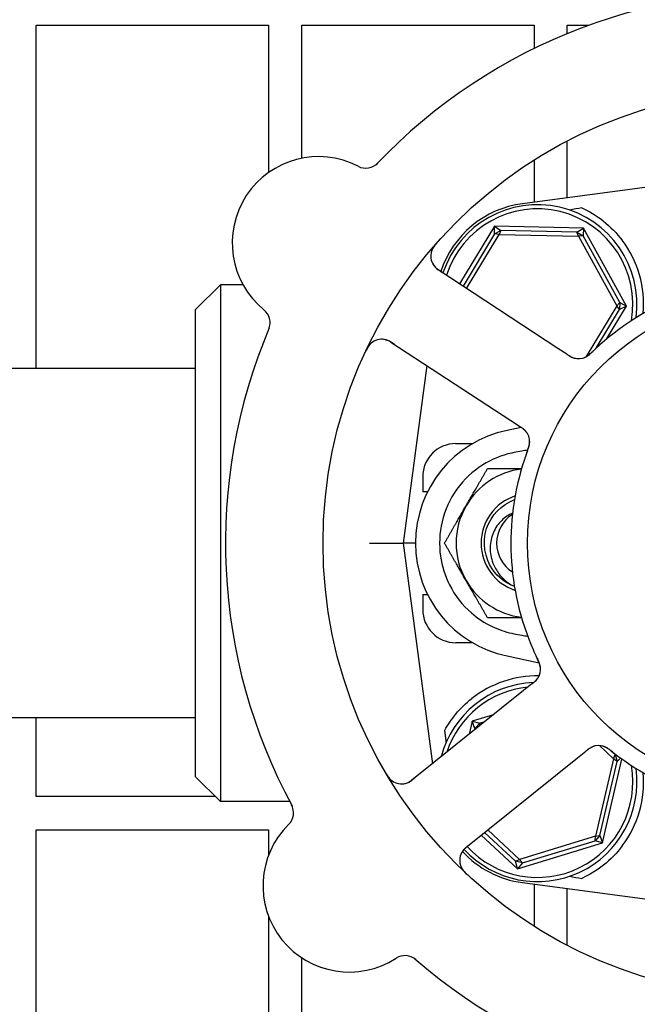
# Model space of a CAD drawing. Header units: inches. Extents: x 24 to 1128, y -58 to 748.
# Tile 652 of 656: x 741.11 to 743.44, y 573.95 to 577.66. Entities that reach past the tile are written whole.
import ezdxf

# ---------------------------------------------------------------- set-up
doc = ezdxf.new("R2010")
doc.units = ezdxf.units.IN
doc.header["$LTSCALE"] = 32
doc.header["$MEASUREMENT"] = 0
doc.layers.add('Visible (ANSI)', color=7, linetype='Continuous', lineweight=30)

msp = doc.modelspace()

# ---------------------------------------------------------------- linework, layer by layer
at = {"layer": 'Visible (ANSI)'}
for p, q in [((741.17313, 576.34728), (741.17313, 577.64103)), ((741.17313, 577.64103), (742.04813, 577.64103)), ((742.04813, 577.64103), (742.04813, 577.08609)), ((742.17313, 577.13974), (742.17313, 577.64103)), ((742.17313, 577.64103), (743.04813, 577.64103)), ((743.04813, 577.64103), (743.04813, 577.55335)), ((743.17313, 577.60952), (743.17313, 577.64103)), ((743.17313, 577.64103), (743.2548, 577.64103)), ((743.17313, 576.99119), (743.17313, 577.20482)), ((743.04813, 577.13298), (743.04813, 576.97455)), ((743.82889, 577.07849), (743.00401, 576.96868)), ((742.8988, 576.88375), (742.76751, 576.66662)), ((742.8988, 576.88375), (742.92313, 576.86762)), ((742.89942, 576.85457), (742.8988, 576.88375)), ((743.23432, 576.87694), (742.8988, 576.88375)), ((742.89942, 576.85457), (742.92313, 576.86762)), ((742.92313, 576.86762), (742.91621, 576.85214)), ((743.20936, 576.86182), (742.92313, 576.86762)), ((743.20936, 576.86182), (743.23432, 576.87694)), ((743.20936, 576.86182), (743.23252, 576.84782)), ((743.21565, 576.84607), (743.20936, 576.86182)), ((743.23432, 576.87694), (743.23252, 576.84782)), ((743.39619, 576.58298), (743.23432, 576.87694)), ((742.89942, 576.85457), (742.78058, 576.65805)), ((742.79366, 576.64947), (742.91621, 576.85214)), ((742.91621, 576.85214), (742.89942, 576.85457)), ((742.91621, 576.85214), (743.21565, 576.84607)), ((743.23252, 576.84782), (743.21565, 576.84607)), ((743.21565, 576.84607), (743.36011, 576.58371)), ((743.37061, 576.59703), (743.23252, 576.84782)), ((743.13814, 576.42355), (742.68715, 576.71932)), ((741.77317, 576.56978), (741.86692, 576.66353)), ((741.86692, 576.66353), (741.86692, 574.71603)), ((741.95162, 576.66353), (741.86692, 576.66353)), ((743.36011, 576.58371), (743.37061, 576.59703)), ((743.37061, 576.59703), (743.37006, 576.56997)), ((743.37061, 576.59703), (743.39619, 576.58298)), ((741.77317, 574.80978), (741.77317, 576.56978)), ((743.36011, 576.58371), (743.24439, 576.39235)), ((743.28184, 576.42407), (743.37006, 576.56997)), ((743.32074, 576.45821), (743.39619, 576.58298)), ((743.37006, 576.56997), (743.36011, 576.58371)), ((743.39619, 576.58298), (743.37006, 576.56997)), ((742.50892, 576.44756), (742.95991, 576.15178)), ((743.17149, 576.40168), (743.13814, 576.42355)), ((741.77317, 576.34728), (740.02317, 576.34728)), ((742.64354, 576.35927), (742.55442, 575.68978)), ((742.95991, 576.15178), (742.99328, 576.1299)), ((742.99932, 576.12591), (742.94612, 576.1147)), ((742.75349, 576.06478), (742.8167, 576.06478)), ((742.62849, 575.93978), (742.62849, 575.88353)), ((742.64704, 575.88353), (742.62849, 575.88353)), ((742.42832, 575.68978), (742.55442, 575.68978)), ((742.60142, 575.68978), (742.55442, 575.68978)), ((742.55442, 575.68978), (742.66507, 574.85859)), ((742.62849, 575.49603), (742.64704, 575.49603)), ((742.62849, 575.49603), (742.62849, 575.43978)), ((742.8167, 575.31478), (742.75349, 575.31478)), ((742.94612, 575.26486), (743.06684, 575.23942)), ((743.03974, 575.15922), (743.00864, 575.13426)), ((743.00864, 575.13426), (742.58798, 574.79674)), ((742.89499, 575.04307), (742.81534, 575.01876)), ((741.77317, 575.03228), (740.02317, 575.03228)), ((741.17313, 574.73478), (741.17313, 575.03228)), ((742.81534, 575.01876), (742.8041, 574.97014)), ((742.81534, 575.01876), (742.84348, 575.01101)), ((742.82501, 574.99123), (742.81534, 575.01876)), ((742.82501, 574.99123), (742.84348, 575.01101)), ((742.84348, 575.01101), (742.84243, 575.0009)), ((742.86213, 575.0167), (742.84348, 575.01101)), ((742.82501, 574.99123), (742.82379, 574.98594)), ((742.83186, 574.99242), (742.82501, 574.99123)), ((743.29389, 574.9269), (743.34712, 574.87721)), ((743.21203, 574.88077), (743.24315, 574.90574)), ((743.35296, 574.89314), (743.33763, 574.90745)), ((743.34712, 574.87721), (743.35296, 574.89314)), ((743.35296, 574.89314), (743.36086, 574.86726)), ((743.35296, 574.89314), (743.35729, 574.89233)), ((742.79137, 574.54325), (743.21203, 574.88077)), ((743.34712, 574.87721), (743.27962, 574.58542)), ((743.29633, 574.58833), (743.36086, 574.86726)), ((743.306, 574.5608), (743.379, 574.87635)), ((743.36086, 574.86726), (743.34712, 574.87721)), ((743.37385, 574.88006), (743.36086, 574.86726)), ((741.77317, 574.80978), (741.86692, 574.71603)), ((741.84817, 574.73478), (741.17313, 574.73478)), ((742.12834, 574.71603), (741.86692, 574.71603)), ((741.17313, 571.70353), (741.17313, 574.60978)), ((741.17313, 574.60978), (742.04813, 574.60978)), ((742.04813, 574.60978), (742.04813, 574.51439)), ((742.86149, 574.59951), (742.97767, 574.49107)), ((742.99316, 574.49799), (742.8738, 574.60939)), ((742.84918, 574.58963), (742.98503, 574.46283)), ((742.98503, 574.46283), (743.306, 574.5608)), ((743.27962, 574.58542), (742.99316, 574.49799)), ((743.00404, 574.48497), (743.27786, 574.56855)), ((743.29633, 574.58833), (743.27786, 574.56855)), ((743.27786, 574.56855), (743.27962, 574.58542)), ((743.306, 574.5608), (743.27786, 574.56855)), ((743.27962, 574.58542), (743.29633, 574.58833)), ((743.29633, 574.58833), (743.306, 574.5608)), ((742.97767, 574.49107), (742.99316, 574.49799)), ((743.00404, 574.48497), (742.97767, 574.49107)), ((742.98503, 574.46283), (742.97767, 574.49107)), ((743.00404, 574.48497), (742.98503, 574.46283)), ((742.99316, 574.49799), (743.00404, 574.48497)), ((743.00401, 574.41088), (743.82889, 574.30107)), ((743.04813, 574.40501), (743.04813, 574.24658)), ((743.17313, 574.17474), (743.17313, 574.38837)), ((742.04813, 574.28369), (742.04813, 571.70353)), ((742.17313, 571.70353), (742.17313, 574.12767))]:
    msp.add_line(p, q, dxfattribs=at)
for radius in [1.7075, 0.9375]:
    msp.add_circle((743.96067, 575.68978), radius, dxfattribs=at)
for centre, radius, start, end in [((743.96067, 575.68978), 2.075, 84.99965, 136.48395), ((742.23599, 576.82088), 0.325, 62.66113, 230.82247), ((742.41395, 577.1651), 0.0625, 242.66113, 316.3534), ((743.05349, 576.59696), 0.375, 97.58266, 161.98149), ((743.06067, 576.58978), 0.375, 352.17396, 161.65611), ((743.06067, 576.58978), 0.35938, 350.02465, 162.32065), ((743.06067, 576.58978), 0.4, 355.00108, 37.02739), ((742.72143, 576.77159), 0.0625, 138.88035, 236.7418), ((743.96067, 575.68978), 1, 89.83299, 131.65061), ((741.9912, 576.52049), 0.0625, 337.1302, 50.82247), ((743.96067, 575.68978), 2.075, 156.99965, 208.48395), ((742.47464, 576.39529), 0.0625, 56.7418, 154.60325), ((743.21574, 576.4474), 0.0625, 254.31583, 294.22862), ((743.03567, 575.68978), 0.43425, 101.9007, 258.0993), ((742.96896, 576.07111), 0.0625, 359.2706, 40.30345), ((742.75349, 575.93978), 0.125, 90, 180), ((743.03567, 575.68978), 0.2815, 97.18473, 150), ((743.96067, 575.68978), 1, 161.83299, 203.65061), ((743.03567, 575.68978), 0.18733, 108.38115, 251.61885), ((743.03567, 575.68978), 0.2815, 150, 210), ((743.03567, 575.68978), 0.12866, 122.48137, 237.51863), ((743.03567, 575.68978), 0.12866, 122.48137, 237.51863), ((743.03567, 575.68978), 0.2815, 210, 262.81527), ((742.75349, 575.43978), 0.125, 180, 270), ((743.06067, 574.78978), 0.4, 89.10653, 128.18136), ((743.00993, 575.21543), 0.0625, 326.31583, 6.22862), ((743.06067, 574.78978), 0.375, 92.20116, 165.29323), ((743.06067, 574.78978), 0.35938, 95.69755, 161.78605), ((743.29155, 574.86444), 0.0625, 71.2706, 112.30345), ((743.96067, 575.68978), 1, 233.83299, 275.65061), ((743.06067, 574.78978), 0.375, 222.58331, 7.82604), ((743.06067, 574.78978), 0.35938, 222.5485, 9.97535), ((743.06067, 574.78978), 0.4, 322.97261, 4.99892), ((742.54886, 574.84549), 0.0625, 210.88035, 308.7418), ((742.0796, 574.67466), 0.0625, 314.66113, 28.3534), ((742.35197, 574.39904), 0.325, 134.66113, 302.82247), ((742.83048, 574.4945), 0.0625, 128.7418, 226.60325), ((743.05349, 574.7826), 0.375, 222.75403, 262.41734), ((742.56201, 574.07341), 0.0625, 49.1302, 122.82247), ((743.96067, 575.68978), 2.075, 228.99965, 280.48395)]:
    msp.add_arc(centre, radius, start, end, dxfattribs=at)
for centre, major_axis, start_param, end_param in [((746.0705, 577.18774), (-4.33091, -0.57653), 5.4224411, 5.4369311), ((746.0705, 574.19182), (-4.33091, 0.57653), 0.8462542, 0.8607442)]:
    msp.add_ellipse(centre, major_axis=major_axis, ratio=0.0429148, start_param=start_param, end_param=end_param, dxfattribs=at)
for points, knots in [([(743.22853, 576.95285), (743.25427, 576.94095), (743.28247, 576.92437), (743.3352, 576.88262), (743.35976, 576.8575), (743.38001, 576.83066)], [0.44734115, 0.44734115, 0.44734115, 0.44734115, 0.70623872, 0.70623872, 0.9622765, 0.9622765, 0.9622765, 0.9622765]), ([(742.68381, 576.82344), (742.68327, 576.82283), (742.68273, 576.82223), (742.68047, 576.81966), (742.6787, 576.8176), (742.67554, 576.81372), (742.67412, 576.8119), (742.67115, 576.80786), (742.66958, 576.80557), (742.66723, 576.80181), (742.66633, 576.80024), (742.66473, 576.79724), (742.66404, 576.79579), (742.66278, 576.7929), (742.66223, 576.79146), (742.66162, 576.78966), (742.66145, 576.78914), (742.66132, 576.78871)], [0, 0, 0, 0, 0.00673636, 0.00673636, 0.02806078, 0.02806078, 0.0453371, 0.0453371, 0.06652159, 0.06652159, 0.08352225, 0.08352225, 0.10158901, 0.10158901, 0.12223493, 0.12223493, 0.13206643, 0.13206643, 0.13206643, 0.13206643]), ([(742.66666, 576.74148), (742.66699, 576.74089), (742.66742, 576.74018), (742.66923, 576.73733), (742.67068, 576.7353), (742.6752, 576.73009), (742.67827, 576.72703), (742.68466, 576.72162), (742.68781, 576.71922), (742.69263, 576.71582), (742.69409, 576.71482), (742.69732, 576.71266), (742.69911, 576.71148), (742.70088, 576.71032)], [0.11682073, 0.11682073, 0.11682073, 0.11682073, 0.13209763, 0.13209763, 0.17640845, 0.17640845, 0.22121697, 0.22121697, 0.25582457, 0.25582457, 0.27005755, 0.27005755, 0.2865375, 0.2865375, 0.2865375, 0.2865375]), ([(742.5227, 576.43852), (742.52219, 576.43886), (742.52167, 576.4392), (742.51996, 576.44032), (742.51877, 576.44109), (742.51308, 576.44475), (742.50863, 576.44741), (742.50138, 576.45121), (742.49827, 576.45262), (742.49026, 576.4557), (742.4852, 576.45687), (742.48165, 576.45739), (742.4813, 576.45743), (742.48099, 576.45747)], [0, 0, 0, 0, 0.00480624, 0.00480624, 0.01589597, 0.01589597, 0.05833406, 0.05833406, 0.09384639, 0.09384639, 0.15340885, 0.15340885, 0.16065924, 0.16065924, 0.16065924, 0.16065924]), ([(742.4349, 576.44353), (742.43447, 576.44316), (742.43393, 576.44269), (742.4321, 576.44099), (742.4307, 576.43958), (742.42805, 576.4365), (742.42692, 576.43509), (742.42433, 576.43156), (742.42281, 576.4293), (742.42012, 576.42491), (742.4189, 576.42278), (742.41649, 576.41829), (742.41529, 576.41589), (742.41347, 576.41208), (742.41279, 576.41064), (742.41211, 576.40916)], [0.10313051, 0.10313051, 0.10313051, 0.10313051, 0.11603194, 0.11603194, 0.14472132, 0.14472132, 0.16305353, 0.16305353, 0.18481803, 0.18481803, 0.20320409, 0.20320409, 0.22373688, 0.22373688, 0.23709216, 0.23709216, 0.23709216, 0.23709216]), ([(743.23544, 576.38808), (743.23594, 576.38826), (743.23646, 576.38846), (743.23788, 576.38902), (743.23885, 576.38944), (743.24044, 576.3902), (743.24086, 576.39041), (743.24252, 576.39126), (743.24393, 576.39204), (743.24689, 576.39388), (743.24835, 576.39484), (743.25104, 576.39675), (743.2522, 576.3976), (743.25544, 576.40009), (743.25768, 576.40192), (743.26178, 576.40544), (743.26367, 576.40712), (743.26794, 576.41102), (743.2703, 576.41325), (743.27322, 576.41601), (743.27379, 576.41655), (743.27436, 576.41709)], [0.13529989, 0.13529989, 0.13529989, 0.13529989, 0.15041637, 0.15041637, 0.17862377, 0.17862377, 0.18801437, 0.18801437, 0.21370501, 0.21370501, 0.23365387, 0.23365387, 0.24706173, 0.24706173, 0.26969876, 0.26969876, 0.28871805, 0.28871805, 0.31389266, 0.31389266, 0.3199487, 0.3199487, 0.3199487, 0.3199487]), ([(743.24061, 576.39005), (743.24061, 576.39005), (743.24068, 576.39008), (743.24103, 576.39024), (743.24146, 576.39043), (743.24264, 576.39101), (743.24345, 576.39142), (743.24592, 576.39278), (743.24775, 576.39389), (743.251, 576.39614), (743.25235, 576.39714), (743.25477, 576.39905), (743.25581, 576.39989), (743.25853, 576.4022), (743.26025, 576.40373), (743.26375, 576.40696), (743.26555, 576.40868), (743.26768, 576.41073), (743.26808, 576.41111), (743.26848, 576.41149)], [0.07093315, 0.07093315, 0.07093315, 0.07093315, 0.07636583, 0.07636583, 0.08666451, 0.08666451, 0.09983228, 0.09983228, 0.12422953, 0.12422953, 0.14000404, 0.14000404, 0.15098747, 0.15098747, 0.16837574, 0.16837574, 0.18725582, 0.18725582, 0.19162474, 0.19162474, 0.19162474, 0.19162474]), ([(743.29608, 576.43699), (743.28891, 576.43061), (743.28008, 576.42251), (743.27298, 576.41579), (743.27136, 576.41425), (743.26988, 576.41284), (743.26854, 576.41155)], [0, 0, 0, 0, 0.41999651, 0.41999651, 0.41999651, 0.51583384, 0.51583384, 0.51583384, 0.51583384]), ([(743.17163, 576.40159), (743.17244, 576.40106), (743.17327, 576.40052), (743.17486, 576.39948), (743.17564, 576.39897), (743.17792, 576.3975), (743.17938, 576.39657), (743.18175, 576.39511), (743.1827, 576.39454), (743.18635, 576.3924), (743.18871, 576.39118), (743.19238, 576.38947), (743.19427, 576.38871), (743.19714, 576.38774), (743.19794, 576.38749), (743.1991, 576.38715), (743.19955, 576.38703), (743.19975, 576.38698), (743.19977, 576.38697), (743.19977, 576.38697)], [0, 0, 0, 0, 0.00805947, 0.00805947, 0.01607833, 0.01607833, 0.0318321, 0.0318321, 0.04288224, 0.04288224, 0.07619177, 0.07619177, 0.108399, 0.108399, 0.12047641, 0.12047641, 0.12953115, 0.12953115, 0.13163232, 0.13163232, 0.13163232, 0.13163232]), ([(743.17846, 576.39716), (743.17935, 576.3966), (743.18025, 576.39604), (743.18381, 576.3939), (743.1866, 576.39236), (743.19201, 576.38976), (743.19469, 576.38867), (743.19892, 576.38727), (743.20055, 576.38681), (743.20277, 576.38628), (743.20344, 576.38613), (743.2042, 576.38598), (743.20434, 576.38595), (743.20447, 576.38592)], [0.016833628, 0.016833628, 0.016833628, 0.016833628, 0.024996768, 0.024996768, 0.048690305, 0.048690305, 0.071674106, 0.071674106, 0.086017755, 0.086017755, 0.092484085, 0.092484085, 0.093980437, 0.093980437, 0.093980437, 0.093980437]), ([(743.01726, 576.11078), (743.01726, 576.11078), (743.01725, 576.11078), (743.01723, 576.11081), (743.01719, 576.11086), (743.01698, 576.11112), (743.01677, 576.11136), (743.01581, 576.11247), (743.01449, 576.11391), (743.01252, 576.11581), (743.01201, 576.11628), (743.00915, 576.11885), (743.00649, 576.12093), (743.00163, 576.12435), (743.00009, 576.12539), (742.99767, 576.12701), (742.99682, 576.12757), (742.9951, 576.1287), (742.99421, 576.12929), (742.99333, 576.12986)], [0.05598665, 0.05598665, 0.05598665, 0.05598665, 0.056873, 0.056873, 0.06006969, 0.06006969, 0.06858048, 0.06858048, 0.09786866, 0.09786866, 0.10758076, 0.10758076, 0.14991048, 0.14991048, 0.16694481, 0.16694481, 0.17567446, 0.17567446, 0.18444701, 0.18444701, 0.18444701, 0.18444701]), ([(743.0209, 576.10586), (743.02074, 576.10609), (743.02057, 576.10634), (743.0199, 576.10728), (743.01935, 576.10802), (743.01772, 576.11011), (743.01655, 576.11147), (743.0129, 576.11538), (743.01011, 576.11789), (743.00478, 576.12211), (743.00226, 576.12391), (742.99982, 576.12557)], [0.094581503, 0.094581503, 0.094581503, 0.094581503, 0.09763667, 0.09763667, 0.105884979, 0.105884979, 0.120706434, 0.120706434, 0.149461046, 0.149461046, 0.17255876, 0.17255876, 0.17255876, 0.17255876]), ([(743.02013, 576.02945), (743.02124, 576.03253), (743.02235, 576.03558), (743.02433, 576.04122), (743.0252, 576.0438), (743.02675, 576.04866), (743.02743, 576.05097), (743.02847, 576.05477), (743.02887, 576.05634), (743.02968, 576.05978), (743.03005, 576.06157), (743.03062, 576.0648), (743.03082, 576.06623), (743.03119, 576.06951), (743.03128, 576.07116), (743.03133, 576.07405), (743.03129, 576.07536), (743.03123, 576.07647)], [0, 0, 0, 0, 0.02532917, 0.02532917, 0.0459278, 0.0459278, 0.06431611, 0.06431611, 0.0780154, 0.0780154, 0.09688899, 0.09688899, 0.11755371, 0.11755371, 0.15067697, 0.15067697, 0.17984281, 0.17984281, 0.17984281, 0.17984281]), ([(743.02395, 576.04014), (743.01648, 576.03906), (743.00903, 576.03788), (742.99188, 576.03493), (742.98221, 576.03308), (742.96975, 576.03048), (742.96694, 576.02988), (742.96413, 576.02926)], [0.1231004, 0.1231004, 0.1231004, 0.1231004, 0.18059107, 0.18059107, 0.25560221, 0.25560221, 0.27753231, 0.27753231, 0.27753231, 0.27753231]), ([(743.02292, 576.03708), (743.02323, 576.03793), (743.02354, 576.03876), (743.02417, 576.04047), (743.02449, 576.04133), (743.02563, 576.04448), (743.02646, 576.04683), (743.02798, 576.0515), (743.02867, 576.05386), (743.02961, 576.05744), (743.02993, 576.05879), (743.03059, 576.06196), (743.03087, 576.06365), (743.0312, 576.06628), (743.03129, 576.06732), (743.03143, 576.06934), (743.03145, 576.07032), (743.03147, 576.07104), (743.03147, 576.07117), (743.03147, 576.07117)], [0, 0, 0, 0, 0.00712604, 0.00712604, 0.01419238, 0.01419238, 0.03284312, 0.03284312, 0.05207098, 0.05207098, 0.06472354, 0.06472354, 0.08419423, 0.08419423, 0.09866358, 0.09866358, 0.11516786, 0.11516786, 0.12167905, 0.12167905, 0.12167905, 0.12167905]), ([(742.96413, 576.02926), (742.92535, 576.02073), (742.8883, 576.00556), (742.81649, 575.96046), (742.78341, 575.9293), (742.73085, 575.85592), (742.71194, 575.81434), (742.69143, 575.72785), (742.68941, 575.68386), (742.70092, 575.60291), (742.71244, 575.56629), (742.75002, 575.49205), (742.77801, 575.45616), (742.83575, 575.40615), (742.86206, 575.38897), (742.91391, 575.36437), (742.93867, 575.3559), (742.96413, 575.3503)], [0.0387673, 0.0387673, 0.0387673, 0.0387673, 0.3419099, 0.3419099, 0.6849077, 0.6849077, 1.029663, 1.029663, 1.3621369, 1.3621369, 1.6526244, 1.6526244, 1.9961754, 1.9961754, 2.2345824, 2.2345824, 2.4334495, 2.4334495, 2.4334495, 2.4334495]), ([(743.02291, 576.03707), (743.02015, 576.02957), (743.01634, 576.01894), (743.01317, 576.00953), (743.01224, 576.00678), (743.01135, 576.00411), (743.01052, 576.00157)], [0.48416631, 0.48416631, 0.48416631, 0.48416631, 0.88318571, 0.88318571, 0.88318571, 1, 1, 1, 1]), ([(742.97431, 575.52619), (742.94164, 575.53861), (742.91255, 575.56059), (742.89245, 575.58922), (742.86127, 575.63362), (742.85248, 575.69293), (742.86943, 575.74446), (742.88573, 575.794), (742.92544, 575.83521), (742.97419, 575.85362)], [0.3590141, 0.3590141, 0.3590141, 0.3590141, 0.9586618, 0.9586618, 0.9586618, 1.888606, 1.888606, 1.888606, 2.7825786, 2.7825786, 2.7825786, 2.7825786]), ([(742.96708, 575.8028), (742.95184, 575.79632), (742.93796, 575.78701), (742.91285, 575.76263), (742.90234, 575.7473), (742.88724, 575.71265), (742.88313, 575.69352), (742.88226, 575.65381), (742.88588, 575.6336), (742.89874, 575.60018), (742.90635, 575.58662), (742.92543, 575.56163), (742.9369, 575.55041), (742.94976, 575.54095)], [0.00667477, 0.00667477, 0.00667477, 0.00667477, 0.13293721, 0.13293721, 0.27303158, 0.27303158, 0.42028212, 0.42028212, 0.57468721, 0.57468721, 0.69201491, 0.69201491, 0.81309505, 0.81309505, 0.81309505, 0.81309505]), ([(742.96413, 575.3503), (742.96692, 575.34969), (742.96971, 575.34909), (742.98218, 575.34648), (742.99187, 575.34463), (743.00908, 575.34167), (743.01656, 575.34049), (743.02406, 575.33941)], [0.04807073, 0.04807073, 0.04807073, 0.04807073, 0.06985523, 0.06985523, 0.14510353, 0.14510353, 0.20287692, 0.20287692, 0.20287692, 0.20287692]), ([(743.04466, 575.28862), (743.04851, 575.27982), (743.05349, 575.26893), (743.05769, 575.2601), (743.05865, 575.25809), (743.05953, 575.25624), (743.06034, 575.25456)], [0, 0, 0, 0, 0.41999651, 0.41999651, 0.41999651, 0.51583384, 0.51583384, 0.51583384, 0.51583384]), ([(743.07243, 575.21583), (743.07242, 575.21636), (743.07239, 575.21691), (743.0723, 575.21844), (743.0722, 575.2195), (743.07197, 575.22124), (743.0719, 575.2217), (743.0716, 575.22354), (743.07129, 575.22513), (743.07046, 575.22851), (743.07, 575.2302), (743.06902, 575.23335), (743.06856, 575.23471), (743.0672, 575.23856), (743.06615, 575.24126), (743.06407, 575.24625), (743.06305, 575.24857), (743.06067, 575.25383), (743.05927, 575.25676), (743.05755, 575.2604), (743.05721, 575.2611), (743.05688, 575.26181)], [0.13529987, 0.13529987, 0.13529987, 0.13529987, 0.15041628, 0.15041628, 0.17862374, 0.17862374, 0.18801436, 0.18801436, 0.213705, 0.213705, 0.23365386, 0.23365386, 0.24706171, 0.24706171, 0.26969874, 0.26969874, 0.28871803, 0.28871803, 0.31389263, 0.31389263, 0.31994869, 0.31994869, 0.31994869, 0.31994869]), ([(743.07216, 575.22135), (743.07216, 575.22135), (743.07216, 575.22143), (743.07211, 575.22182), (743.07206, 575.22229), (743.07188, 575.22358), (743.07174, 575.22448), (743.07121, 575.22725), (743.07072, 575.22933), (743.06958, 575.23312), (743.06905, 575.23472), (743.06798, 575.23761), (743.0675, 575.23886), (743.06615, 575.24215), (743.06522, 575.24426), (743.06323, 575.24859), (743.06215, 575.25084), (743.06086, 575.2535), (743.06062, 575.25399), (743.06038, 575.25449)], [0.07093315, 0.07093315, 0.07093315, 0.07093315, 0.07636582, 0.07636582, 0.08666451, 0.08666451, 0.09983227, 0.09983227, 0.12422951, 0.12422951, 0.14000403, 0.14000403, 0.15098746, 0.15098746, 0.16837573, 0.16837573, 0.18725581, 0.18725581, 0.19162474, 0.19162474, 0.19162474, 0.19162474]), ([(743.03987, 575.15932), (743.04063, 575.15993), (743.0414, 575.16054), (743.04288, 575.16174), (743.0436, 575.16232), (743.04571, 575.16403), (743.04704, 575.16514), (743.04916, 575.16694), (743.05, 575.16767), (743.05316, 575.17048), (743.05505, 575.17234), (743.05781, 575.17531), (743.05912, 575.17687), (743.06093, 575.1793), (743.06141, 575.17998), (743.06209, 575.18098), (743.06234, 575.18137), (743.06246, 575.18155), (743.06247, 575.18157), (743.06247, 575.18157)], [0, 0, 0, 0, 0.00805947, 0.00805947, 0.01607833, 0.01607833, 0.0318321, 0.0318321, 0.04288224, 0.04288224, 0.07619177, 0.07619177, 0.108399, 0.108399, 0.1204764, 0.1204764, 0.12953115, 0.12953115, 0.13163231, 0.13163231, 0.13163231, 0.13163231]), ([(743.0462, 575.16445), (743.047, 575.16512), (743.04781, 575.1658), (743.05095, 575.16853), (743.05328, 575.1707), (743.05742, 575.17505), (743.05928, 575.17726), (743.06192, 575.18085), (743.06286, 575.18226), (743.06405, 575.1842), (743.0644, 575.18479), (743.06478, 575.18547), (743.06485, 575.18559), (743.06492, 575.18571)], [0.016833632, 0.016833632, 0.016833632, 0.016833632, 0.024996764, 0.024996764, 0.048690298, 0.048690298, 0.071674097, 0.071674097, 0.086017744, 0.086017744, 0.092484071, 0.092484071, 0.093980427, 0.093980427, 0.093980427, 0.093980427]), ([(742.71174, 574.98536), (742.7229, 575.00527), (742.73691, 575.02607), (742.7711, 575.06713), (742.79178, 575.08719), (742.81341, 575.1042)], [0.49640247, 0.49640247, 0.49640247, 0.49640247, 0.68798762, 0.68798762, 0.89549896, 0.89549896, 0.89549896, 0.89549896]), ([(743.26874, 574.92264), (743.26874, 574.92264), (743.26874, 574.92263), (743.26871, 574.92262), (743.26864, 574.9226), (743.26834, 574.92247), (743.26805, 574.92236), (743.26669, 574.92178), (743.26491, 574.92098), (743.2625, 574.91969), (743.26189, 574.91935), (743.25857, 574.91742), (743.25576, 574.91553), (743.25101, 574.91196), (743.24955, 574.91083), (743.24725, 574.90902), (743.24646, 574.90839), (743.24485, 574.9071), (743.24402, 574.90644), (743.2432, 574.90578)], [0.05598665, 0.05598665, 0.05598665, 0.05598665, 0.05687301, 0.05687301, 0.0600697, 0.0600697, 0.06858049, 0.06858049, 0.09786867, 0.09786867, 0.10758076, 0.10758076, 0.14991049, 0.14991049, 0.16694482, 0.16694482, 0.17567446, 0.17567446, 0.18444701, 0.18444701, 0.18444701, 0.18444701]), ([(743.27455, 574.92458), (743.27428, 574.9245), (743.27399, 574.92442), (743.27289, 574.92407), (743.27201, 574.92378), (743.26953, 574.92287), (743.26787, 574.92218), (743.26303, 574.91991), (743.25977, 574.91804), (743.25411, 574.91427), (743.25163, 574.91243), (743.24929, 574.91062)], [0.094581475, 0.094581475, 0.094581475, 0.094581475, 0.097636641, 0.097636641, 0.105884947, 0.105884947, 0.120706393, 0.120706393, 0.149460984, 0.149460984, 0.172558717, 0.172558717, 0.172558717, 0.172558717]), ([(743.34698, 574.90023), (743.3444, 574.90224), (743.34184, 574.90424), (743.33709, 574.90787), (743.3349, 574.9095), (743.33075, 574.91247), (743.32877, 574.91383), (743.32548, 574.916), (743.32411, 574.91686), (743.32109, 574.91869), (743.3195, 574.91959), (743.31661, 574.92113), (743.31531, 574.92177), (743.3123, 574.92314), (743.31076, 574.92373), (743.30802, 574.92467), (743.30677, 574.92504), (743.3057, 574.92532)], [0, 0, 0, 0, 0.0253292, 0.0253292, 0.04592782, 0.04592782, 0.06431613, 0.06431613, 0.07801539, 0.07801539, 0.09688899, 0.09688899, 0.11755369, 0.11755369, 0.15067695, 0.15067695, 0.17984281, 0.17984281, 0.17984281, 0.17984281]), ([(743.34059, 574.90524), (743.33988, 574.9058), (743.33918, 574.90636), (743.33775, 574.90749), (743.33703, 574.90805), (743.33439, 574.91011), (743.3324, 574.91163), (743.32844, 574.91451), (743.32641, 574.91591), (743.32329, 574.9179), (743.32211, 574.91862), (743.3193, 574.92023), (743.31777, 574.92102), (743.31538, 574.92214), (743.31442, 574.92256), (743.31254, 574.92331), (743.31162, 574.92364), (743.31093, 574.92387), (743.31081, 574.92391), (743.31081, 574.92391)], [0, 0, 0, 0, 0.00712604, 0.00712604, 0.01419238, 0.01419238, 0.03284312, 0.03284312, 0.05207098, 0.05207098, 0.06472354, 0.06472354, 0.08419423, 0.08419423, 0.09866358, 0.09866358, 0.11516786, 0.11516786, 0.12167905, 0.12167905, 0.12167905, 0.12167905]), ([(743.3406, 574.90524), (743.34687, 574.90029), (743.35581, 574.89339), (743.36377, 574.88746), (743.36611, 574.88573), (743.36837, 574.88406), (743.37053, 574.88248)], [0.48416631, 0.48416631, 0.48416631, 0.48416631, 0.88318571, 0.88318571, 0.88318571, 1, 1, 1, 1]), ([(742.48792, 574.82574), (742.48834, 574.82503), (742.48874, 574.82434), (742.49049, 574.82139), (742.4919, 574.81907), (742.49461, 574.81486), (742.4959, 574.81295), (742.49883, 574.80888), (742.50052, 574.80668), (742.50337, 574.80329), (742.50459, 574.80194), (742.50695, 574.79949), (742.50811, 574.79839), (742.51047, 574.7963), (742.51167, 574.79533), (742.51319, 574.79419), (742.51364, 574.79387), (742.51401, 574.79361)], [0, 0, 0, 0, 0.00673636, 0.00673636, 0.02806078, 0.02806078, 0.0453371, 0.0453371, 0.06652159, 0.06652159, 0.08352226, 0.08352226, 0.10158901, 0.10158901, 0.12223493, 0.12223493, 0.13206643, 0.13206643, 0.13206643, 0.13206643]), ([(742.56058, 574.7841), (742.56124, 574.78423), (742.56204, 574.78442), (742.56532, 574.78525), (742.5677, 574.78601), (742.57405, 574.7887), (742.5779, 574.79067), (742.58502, 574.79508), (742.58828, 574.79733), (742.593, 574.80087), (742.5944, 574.80195), (742.59746, 574.80435), (742.59913, 574.80569), (742.60078, 574.80701)], [0.11682073, 0.11682073, 0.11682073, 0.11682073, 0.13209763, 0.13209763, 0.17640845, 0.17640845, 0.22121696, 0.22121696, 0.25582457, 0.25582457, 0.27005755, 0.27005755, 0.2865375, 0.2865375, 0.2865375, 0.2865375]), ([(742.80422, 574.55356), (742.80374, 574.55318), (742.80326, 574.55279), (742.80166, 574.55151), (742.80056, 574.55062), (742.79533, 574.54634), (742.79141, 574.54293), (742.78556, 574.5372), (742.78326, 574.53468), (742.77786, 574.52802), (742.77518, 574.52356), (742.77359, 574.52035), (742.77344, 574.52003), (742.7733, 574.51975)], [0, 0, 0, 0, 0.00480624, 0.00480624, 0.01589597, 0.01589597, 0.05833406, 0.05833406, 0.09384639, 0.09384639, 0.15340885, 0.15340885, 0.16065924, 0.16065924, 0.16065924, 0.16065924]), ([(743.38001, 574.5489), (743.35997, 574.52234), (743.33568, 574.49743), (743.2835, 574.45591), (743.25558, 574.43935), (743.22956, 574.42718), (743.22904, 574.42694), (743.22853, 574.42671)], [2.42631602, 2.42631602, 2.42631602, 2.42631602, 2.67966729, 2.67966729, 2.93613935, 2.93613935, 2.94129083, 2.94129083, 2.94129083, 2.94129083]), ([(742.77232, 574.4716), (742.77254, 574.47108), (742.77283, 574.47042), (742.77387, 574.46816), (742.77478, 574.46639), (742.77689, 574.46292), (742.77788, 574.46141), (742.78044, 574.45785), (742.78212, 574.45571), (742.78546, 574.4518), (742.78711, 574.44998), (742.79064, 574.4463), (742.79255, 574.44442), (742.79561, 574.44151), (742.79677, 574.44042), (742.79797, 574.43931)], [0.10313051, 0.10313051, 0.10313051, 0.10313051, 0.11603194, 0.11603194, 0.14472131, 0.14472131, 0.16305353, 0.16305353, 0.18481803, 0.18481803, 0.20320408, 0.20320408, 0.22373688, 0.22373688, 0.23709216, 0.23709216, 0.23709216, 0.23709216])]:
    msp.add_open_spline(points, degree=3, knots=knots, dxfattribs=at)
for points, weights in [([(742.79188, 575.83053), (742.8296, 575.89585), (742.87315, 575.97128)], [1, 1.0379548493, 1]), ([(742.87315, 575.97128), (742.94148, 575.97128), (743.00111, 575.97128)], [1, 1.02953838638, 1.01310023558]), ([(742.71062, 575.68978), (742.75417, 575.76521), (742.79188, 575.83053)], [1, 1.0379548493, 1]), ([(742.79188, 575.54903), (742.75417, 575.61435), (742.71062, 575.68978)], [1, 1.0379548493, 1]), ([(742.87315, 575.40828), (742.8296, 575.48371), (742.79188, 575.54903)], [1, 1.0379548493, 1]), ([(743.00111, 575.40828), (742.94148, 575.40828), (742.87315, 575.40828)], [1.01310023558, 1.02953838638, 1]), ([(742.71739, 574.94073), (742.71457, 574.96307), (742.71174, 574.98536)], [0.999969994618, 0.999969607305, 0.999970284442])]:
    msp.add_rational_spline(points, weights, degree=2, dxfattribs=at)
msp.add_open_spline([(742.94976, 575.54095), (742.95512, 575.537), (742.96327, 575.53196), (742.97395, 575.52735)], degree=3, dxfattribs=at)

doc.saveas('drawing.dxf')
